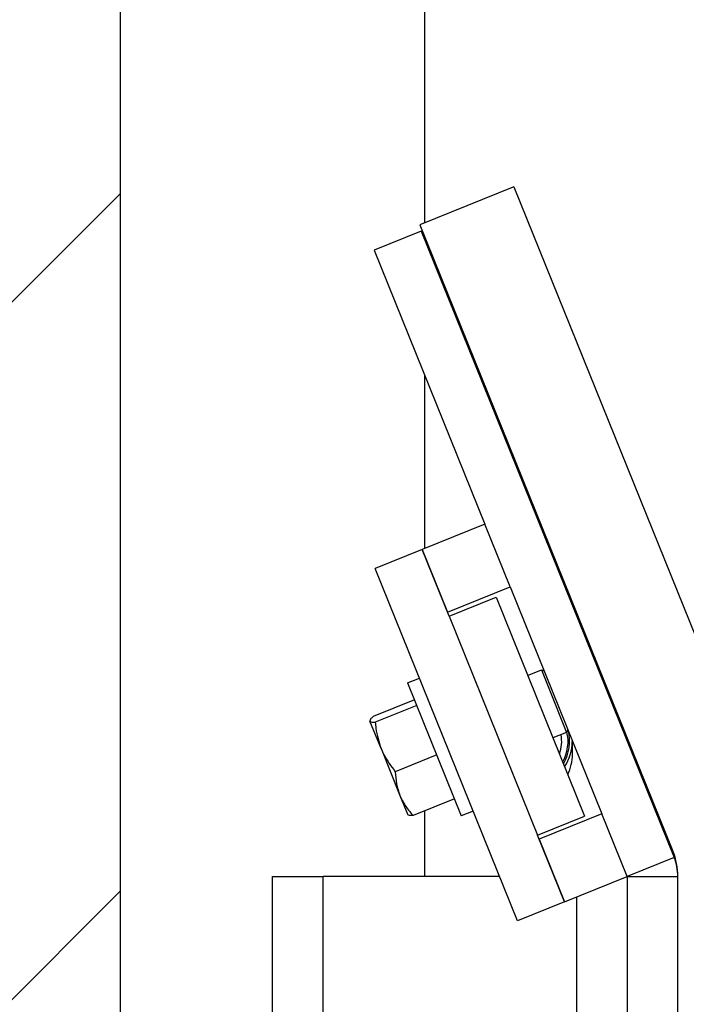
# Model space of a CAD drawing. Header units: inches. Extents: x 170 to 284, y 215 to 248.
# Tile 454 of 656: x 210.602 to 210.771, y 224.312 to 224.562. Entities that reach past the tile are written whole.
import ezdxf

# ---------------------------------------------------------------- set-up
doc = ezdxf.new("R2010")
doc.units = ezdxf.units.IN
doc.header["$LTSCALE"] = 0.25
doc.header["$MEASUREMENT"] = 0
doc.layers.add('RH FRONT OF HOOD', color=7, linetype='Continuous')

msp = doc.modelspace()

# ---------------------------------------------------------------- hatches: boundary and pattern name
at = {"layer": 'RH FRONT OF HOOD'}
h = msp.add_hatch(dxfattribs=at)
h.set_pattern_fill('ANSI31', color=256, style=0)
h.set_pattern_definition([(45, (2.800024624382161, 15.45237865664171), (-0.08838834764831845, 0.08838834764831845), [])])
h.paths.add_polyline_path([(210.1121593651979, 224.1133359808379), (210.6277843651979, 224.1133359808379), (210.6277843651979, 225.5900686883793), (210.3912902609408, 225.5900686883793), (210.3912902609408, 225.6547275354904), (210.3528750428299, 225.5213686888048), (210.3528750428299, 225.5900686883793), (210.1121593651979, 225.5900686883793)])
h = msp.add_hatch(dxfattribs=at)
h.set_pattern_fill('ANSI31', color=256, scale=0.34241245, angle=2.8e-322, style=0)
h.set_pattern_definition([(45, (200.7896657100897, 218.4993357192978), (-0.03026527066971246, 0.03026527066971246), [])])
edge = h.paths.add_edge_path(flags=0)
edge.add_arc((211.0763061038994, 224.3915581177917), 0.021400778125, 89.9999999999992, 390.52248781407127, ccw=False)
edge.add_line((211.0763061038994, 224.4129588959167), (211.1490687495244, 224.4129588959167))
edge.add_arc((211.1490687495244, 224.8238538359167), 0.4108949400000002, 270, 450.0000000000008)
edge.add_line((211.1490687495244, 225.2347487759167), (210.6654111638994, 225.2347487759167))
edge.add_arc((210.6654111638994, 225.2390289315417), 0.004280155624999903, 180.0000000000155, 269.9999999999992, ccw=False)
edge.add_line((210.6611310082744, 225.2390289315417), (210.6611310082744, 225.2818304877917))
edge.add_arc((210.6654111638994, 225.2818304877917), 0.004280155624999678, 360, 540, ccw=False)
edge.add_line((210.6696913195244, 225.2818304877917), (210.6696913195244, 225.2390289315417))
edge.add_line((210.6696913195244, 225.2390289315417), (210.6664589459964, 225.2390289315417))
edge.add_line((210.6664589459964, 225.2390289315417), (210.6664589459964, 225.2818304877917))
edge.add_arc((210.6654111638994, 225.2818304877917), 0.001047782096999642, 360, 540.0000000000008)
edge.add_line((210.6643633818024, 225.2818304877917), (210.6643633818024, 225.2390289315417))
edge.add_arc((210.6654111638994, 225.2390289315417), 0.001047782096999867, 180, 270)
edge.add_line((210.6654111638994, 225.2379811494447), (211.1490687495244, 225.2379811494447))
edge.add_arc((211.1490687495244, 224.8238538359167), 0.4141273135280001, 269.9999999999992, 450, ccw=False)
edge.add_line((211.1490687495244, 224.4097265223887), (211.0763061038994, 224.4097265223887))
edge.add_arc((211.0763061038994, 224.3915581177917), 0.018168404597, 450.0000000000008, 750.5224878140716)
edge.add_arc((211.0910543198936, 224.4002532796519), 0.001047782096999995, 390.5224878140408, 495.0000000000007)
edge.add_line((211.0903134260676, 224.4009941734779), (211.0816182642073, 224.3922990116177))
edge.add_line((211.0816182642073, 224.3922990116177), (211.0793326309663, 224.3945846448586))
edge.add_line((211.0793326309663, 224.3945846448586), (211.0880277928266, 224.4032798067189))
edge.add_arc((211.0910543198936, 224.4002532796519), 0.004280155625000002, 390.522487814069, 495.0000000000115, ccw=False)

# ---------------------------------------------------------------- linework, layer by layer
for p, q in [((210.6277792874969, 220.0917137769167), (210.6277792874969, 225.5747237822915)), ((210.7048220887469, 225.1856836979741), (210.7048220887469, 224.5101060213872)), ((210.6277792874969, 224.2681184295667), (210.6277792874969, 225.0592623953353)), ((210.7274537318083, 224.5192497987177), (210.7036427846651, 224.5096295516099)), ((210.7274537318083, 224.5192497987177), (210.7915887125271, 224.3605101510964)), ((210.7039544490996, 224.5080261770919), (210.6920489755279, 224.503216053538)), ((210.7036427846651, 224.5096295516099), (210.7677777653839, 224.3508899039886)), ((210.7039544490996, 224.5080261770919), (210.7680894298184, 224.3492865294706)), ((210.7048220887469, 224.5067106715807), (210.7048220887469, 224.5058786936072)), ((210.6920489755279, 224.503216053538), (210.7201080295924, 224.4337674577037)), ((210.7048220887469, 224.4716014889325), (210.7048220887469, 224.4275915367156)), ((210.7201080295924, 224.4337674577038), (210.7042340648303, 224.4273539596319)), ((210.7265215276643, 224.4178934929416), (210.7201080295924, 224.4337674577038)), ((210.7042340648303, 224.4273539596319), (210.6923285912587, 224.4225438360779)), ((210.7042340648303, 224.4273539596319), (210.7106475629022, 224.4114799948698)), ((210.7110484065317, 224.4104878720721), (210.7042340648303, 224.4273539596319)), ((210.728404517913, 224.3332527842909), (210.6923285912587, 224.4225438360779)), ((210.7106475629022, 224.4114799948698), (210.7265215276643, 224.4178934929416)), ((210.7265215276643, 224.4178934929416), (210.7497704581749, 224.3603503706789)), ((210.7110484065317, 224.4104878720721), (210.7229538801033, 224.415297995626)), ((210.7229538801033, 224.415297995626), (210.7454011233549, 224.3597391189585)), ((210.7110484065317, 224.4104878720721), (210.7334956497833, 224.3549289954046)), ((210.7309707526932, 224.3954555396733), (210.7344376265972, 224.3968562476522)), ((210.7344376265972, 224.3968562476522), (210.7351419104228, 224.3965572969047)), ((210.7344376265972, 224.3968562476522), (210.7363329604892, 224.3921651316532)), ((210.7005393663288, 224.3935378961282), (210.7035554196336, 224.3947564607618)), ((210.7005393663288, 224.3935378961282), (210.7141616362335, 224.3598215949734)), ((210.7363329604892, 224.3921651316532), (210.7408511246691, 224.38098228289)), ((210.7022819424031, 224.3892248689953), (210.691789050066, 224.3849854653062)), ((210.7028490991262, 224.3878211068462), (210.6923562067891, 224.3835817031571)), ((210.6938271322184, 224.3768795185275), (210.6910092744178, 224.3838539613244)), ((210.7408511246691, 224.38098228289), (210.737384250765, 224.3795815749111)), ((210.7411500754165, 224.3816865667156), (210.7408511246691, 224.38098228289)), ((210.7423162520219, 224.3754647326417), (210.7423162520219, 224.3788001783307)), ((210.6938271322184, 224.3768795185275), (210.6986121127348, 224.3650362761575)), ((210.7079176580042, 224.3752759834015), (210.6974247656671, 224.3710365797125)), ((210.6986121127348, 224.3650362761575), (210.7006024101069, 224.3601101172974)), ((210.712419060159, 224.3641346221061), (210.7019261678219, 224.359895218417)), ((210.7048220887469, 224.3610652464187), (210.7048220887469, 224.3444764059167)), ((210.7171776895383, 224.361040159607), (210.7141616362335, 224.3598215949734)), ((210.7334956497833, 224.3549289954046), (210.7454011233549, 224.3597391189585)), ((210.7497704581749, 224.3603503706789), (210.7338964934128, 224.353936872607)), ((210.7561839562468, 224.3444764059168), (210.7497704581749, 224.3603503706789)), ((210.7403099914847, 224.3380629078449), (210.7334956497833, 224.3549289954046)), ((210.7338964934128, 224.353936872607), (210.7403099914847, 224.3380629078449)), ((210.7680894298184, 224.3492865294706), (210.7561839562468, 224.3444764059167)), ((210.6663006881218, 224.263323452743), (210.6663006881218, 224.3444764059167)), ((210.6663006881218, 224.3444764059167), (210.6791411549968, 224.3444764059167)), ((210.7238698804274, 224.3444764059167), (210.6791411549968, 224.3444764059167)), ((210.6791411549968, 224.2642775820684), (210.6791411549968, 224.3444764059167)), ((210.7403099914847, 224.3380629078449), (210.7561839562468, 224.3444764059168)), ((210.7561839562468, 224.3444764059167), (210.7561839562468, 224.2700023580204)), ((210.7561839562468, 224.3444764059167), (210.7690244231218, 224.3444764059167)), ((210.7690244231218, 224.2709564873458), (210.7690244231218, 224.3444764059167)), ((210.7433434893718, 224.3392885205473), (210.7433434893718, 224.2690482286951)), ((210.7403099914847, 224.3380629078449), (210.728404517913, 224.3332527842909))]:
    msp.add_line(p, q, dxfattribs=at)
for centre, radius, start, end in [((210.7305030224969, 224.3787176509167), 0.01070038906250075, 330.7923795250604, 13.14714000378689), ((210.7305030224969, 224.3787176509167), 0.01107704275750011, 329.2430343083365, 14.56662655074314), ((210.7305030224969, 224.3787176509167), 0.009094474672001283, 339.4873686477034, 10.73398509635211), ((210.7305030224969, 224.3787176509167), 0.0117704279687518, 326.7185446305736, 0), ((210.7305030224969, 224.3754647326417), 0.01181322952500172, 334.1160595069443, 0), ((210.7519038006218, 224.3444764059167), 0.01712062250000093, 0, 21.99999999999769), ((210.7561839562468, 224.3444764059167), 0.01284046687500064, 0, 22.00000000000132)]:
    msp.add_arc(centre, radius, start, end, dxfattribs=at)
for points, knots in [([(210.691789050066, 224.3849854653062), (210.6915378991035, 224.3847513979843), (210.6910309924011, 224.3842789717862), (210.691016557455, 224.3839964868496), (210.6910092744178, 224.3838539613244)], [0, 0, 0, 0, 0.4954579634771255, 1, 1, 1, 1]), ([(210.6910092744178, 224.3838539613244), (210.6910172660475, 224.383837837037), (210.6910777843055, 224.3837157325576), (210.6914060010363, 224.3835720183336), (210.6920375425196, 224.3835784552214), (210.6923562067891, 224.3835817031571)], [0, 0, 0, 0, 0.07009191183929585, 0.530785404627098, 0.9999999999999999, 0.9999999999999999, 0.9999999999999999, 0.9999999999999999]), ([(210.6923562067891, 224.3835817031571), (210.6924020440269, 224.3830550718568), (210.6926018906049, 224.3807590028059), (210.6932938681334, 224.3785679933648), (210.6938271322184, 224.3768795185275)], [0, 0, 0, 0, 0.2293621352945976, 1, 1, 1, 1]), ([(210.6938271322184, 224.3768795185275), (210.6940516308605, 224.376362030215), (210.6949630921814, 224.3742610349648), (210.6963667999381, 224.3724223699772), (210.6974247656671, 224.3710365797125)], [0, 0, 0, 0, 0.2463062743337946, 1, 1, 1, 1]), ([(210.6974247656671, 224.3710365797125), (210.6974930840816, 224.3700117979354), (210.6976309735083, 224.367943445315), (210.6982830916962, 224.3660111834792), (210.6986121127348, 224.3650362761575)], [0, 0, 0, 0, 0.4954579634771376, 1, 1, 1, 1]), ([(210.6986121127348, 224.3650362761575), (210.698666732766, 224.3649047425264), (210.6990803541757, 224.3639086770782), (210.7000743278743, 224.3621171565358), (210.7013051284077, 224.3606403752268), (210.7019261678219, 224.359895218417)], [0, 0, 0, 0, 0.07009191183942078, 0.5307854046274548, 1, 1, 1, 1]), ([(210.7019261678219, 224.359895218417), (210.7015829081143, 224.3598891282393), (210.7008900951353, 224.3598768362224), (210.7006834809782, 224.3600700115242), (210.7005792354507, 224.3601674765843)], [0, 0, 0, 0, 0.4954579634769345, 1, 1, 1, 1])]:
    msp.add_open_spline(points, degree=3, knots=knots, dxfattribs=at)

doc.saveas('drawing.dxf')
